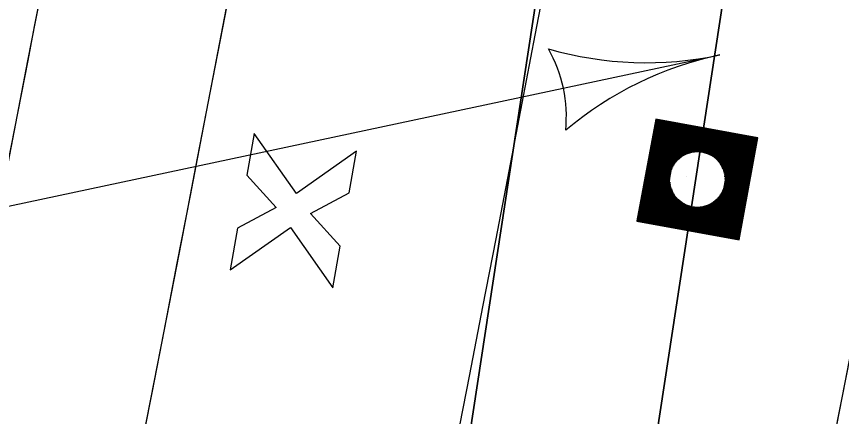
# Model space of a CAD drawing. Extents: x 14104283 to 14120882, y 8635219 to 8671666.
# Drawn here: x 14107861.5 to 14107915.1, y 8639637.2 to 8639663.2 of the extents above; entities that cross this region are included whole.
import ezdxf

# ---------------------------------------------------------------- set-up
doc = ezdxf.new("R2010")
doc.units = 0
for name, color, linetype in [('Cell', 7, 'Continuous'), ('dsnCellElements', 7, 'Continuous'), ('dsnNonPlotable', 7, 'Continuous'), ('dsnPaintPlaceBrokenLineWhite', 7, 'Continuous'), ('dsnPaintPlaceEdgeLineLeftYellow', 7, 'Continuous'), ('dsnPaintPlaceEdgeLineRightWhite', 7, 'Continuous'), ('dsnPaintRemoveDoubleCenterLineYellow', 7, 'Continuous'), ('dsnShadingPaved', 7, 'Continuous'), ('dsnStdLabel', 7, 'Continuous'), ('dsnStgShadingPrevPav', 7, 'Continuous')]:
    doc.layers.add(name, color=color, linetype=linetype)

msp = doc.modelspace()

# ---------------------------------------------------------------- linework, layer by layer
at = {"layer": 'Cell'}
for p, q in [((14107876.956, 8639655.644), (14107876.483, 8639652.935)), ((14107879.701, 8639651.739), (14107876.956, 8639655.644)), ((14107883.606, 8639654.483), (14107879.701, 8639651.739)), ((14107883.133, 8639651.774), (14107883.606, 8639654.483)), ((14107876.483, 8639652.935), (14107878.399, 8639650.824)), ((14107880.615, 8639650.437), (14107883.133, 8639651.774)), ((14107878.399, 8639650.824), (14107875.881, 8639649.487)), ((14107882.531, 8639648.326), (14107880.615, 8639650.437)), ((14107875.408, 8639646.778), (14107879.314, 8639649.522)), ((14107879.314, 8639649.522), (14107882.058, 8639645.617)), ((14107875.881, 8639649.487), (14107875.408, 8639646.778)), ((14107882.058, 8639645.617), (14107882.531, 8639648.326))]:
    msp.add_line(p, q, dxfattribs=at)
at = {"layer": 'dsnCellElements'}
msp.add_circle((14107905.706, 8639652.648), 1.815, dxfattribs=at)
at = {"layer": 'dsnNonPlotable'}
msp.add_line((14107904.987, 8639652.836), (14107904.986, 8639652.832), dxfattribs=at)
at = {"layer": 'dsnPaintPlaceBrokenLineWhite'}
msp.add_line((14107897.232, 8639597.803), (14108002.801, 8640289.797), dxfattribs=at)
at = {"layer": 'dsnPaintPlaceEdgeLineLeftYellow'}
msp.add_arc((14088910.944, 8643520.525), 19430.018, 347.6454697, 348.764283, dxfattribs=at)
at = {"layer": 'dsnPaintPlaceEdgeLineRightWhite'}
msp.add_line((14107908.713, 8639752.631), (14107885.369, 8639599.613), dxfattribs=at)
msp.add_arc((14089678.7, 8643364.108), 18658.5, 347.6102117, 348.7760361, dxfattribs=at)
at = {"layer": 'dsnPaintRemoveDoubleCenterLineYellow'}
msp.add_arc((14089669.259, 8643291.433), 18640.114, 347.5462626, 348.776036, dxfattribs=at)
at = {"layer": 'dsnShadingPaved'}
for p, q in [((14107885.369, 8639599.613), (14107990.938, 8640291.607)), ((14108002.801, 8640289.797), (14107897.232, 8639597.803))]:
    msp.add_line(p, q, dxfattribs=at)
for centre, radius, start, end in [((14089678.7, 8643364.108), 18628, 347.714933, 348.7760361), ((14089678.7, 8643364.108), 18640, 347.714933, 348.7760361), ((14088910.944, 8643520.525), 19430.018, 347.6454697, 348.764283), ((14089678.7, 8643364.108), 18658.5, 347.6102117, 348.7760361)]:
    msp.add_arc(centre, radius, start, end, dxfattribs=at)
at = {"layer": 'dsnStdLabel'}
msp.add_line((14107825.949, 8639643.461), (14107907.167, 8639660.735), dxfattribs=at)
for points in [[(14107908.408, 8639648.723), (14107909.631, 8639655.35), (14107903.004, 8639656.572), (14107901.782, 8639649.946), (14107908.408, 8639648.723)], [(14107908.404, 8639648.724), (14107909.626, 8639655.347), (14107903.007, 8639656.568), (14107901.786, 8639649.949), (14107908.409, 8639648.727)], [(14107908.401, 8639648.725), (14107909.622, 8639655.344), (14107903.01, 8639656.564), (14107901.79, 8639649.952), (14107908.409, 8639648.731)], [(14107908.393, 8639648.881), (14107909.58, 8639655.315), (14107903.039, 8639656.522), (14107901.832, 8639649.981), (14107908.416, 8639648.766)], [(14107908.364, 8639648.924), (14107909.538, 8639655.286), (14107903.068, 8639656.479), (14107901.875, 8639650.01), (14107908.422, 8639648.802)], [(14107908.335, 8639648.966), (14107909.495, 8639655.257), (14107903.097, 8639656.437), (14107901.917, 8639650.039), (14107908.429, 8639648.838)], [(14107908.305, 8639649.008), (14107909.453, 8639655.228), (14107903.127, 8639656.395), (14107901.959, 8639650.068), (14107908.393, 8639648.881)], [(14107908.276, 8639649.05), (14107909.411, 8639655.198), (14107903.156, 8639656.353), (14107902.001, 8639650.097), (14107908.364, 8639648.924)], [(14107908.247, 8639649.093), (14107909.368, 8639655.169), (14107903.185, 8639656.31), (14107902.044, 8639650.127), (14107908.335, 8639648.966)], [(14107908.218, 8639649.135), (14107909.326, 8639655.14), (14107903.214, 8639656.268), (14107902.086, 8639650.156), (14107908.305, 8639649.008)], [(14107908.189, 8639649.177), (14107909.284, 8639655.111), (14107903.243, 8639656.226), (14107902.128, 8639650.185), (14107908.276, 8639649.05)], [(14107908.16, 8639649.22), (14107909.242, 8639655.082), (14107903.272, 8639656.183), (14107902.171, 8639650.214), (14107908.247, 8639649.093)], [(14107908.131, 8639649.262), (14107909.199, 8639655.053), (14107903.301, 8639656.141), (14107902.213, 8639650.243), (14107908.218, 8639649.135)], [(14107908.102, 8639649.304), (14107909.157, 8639655.024), (14107903.33, 8639656.099), (14107902.255, 8639650.272), (14107908.189, 8639649.177)], [(14107908.073, 8639649.346), (14107909.115, 8639654.995), (14107903.359, 8639656.057), (14107902.297, 8639650.301), (14107908.16, 8639649.22)], [(14107908.043, 8639649.389), (14107909.072, 8639654.966), (14107903.389, 8639656.014), (14107902.34, 8639650.33), (14107908.131, 8639649.262)], [(14107908.014, 8639649.431), (14107909.03, 8639654.936), (14107903.418, 8639655.972), (14107902.382, 8639650.359), (14107908.102, 8639649.304)], [(14107907.985, 8639649.473), (14107908.988, 8639654.907), (14107903.447, 8639655.93), (14107902.424, 8639650.389), (14107908.073, 8639649.346)], [(14107907.956, 8639649.516), (14107908.946, 8639654.878), (14107903.476, 8639655.887), (14107902.467, 8639650.418), (14107908.043, 8639649.389)], [(14107907.927, 8639649.558), (14107908.903, 8639654.849), (14107903.505, 8639655.845), (14107902.509, 8639650.447), (14107908.014, 8639649.431)], [(14107907.898, 8639649.6), (14107908.861, 8639654.82), (14107903.534, 8639655.803), (14107902.551, 8639650.476), (14107907.985, 8639649.473)], [(14107907.869, 8639649.642), (14107908.819, 8639654.791), (14107903.563, 8639655.761), (14107902.593, 8639650.505), (14107907.956, 8639649.516)], [(14107907.84, 8639649.685), (14107908.776, 8639654.762), (14107903.592, 8639655.718), (14107902.636, 8639650.534), (14107907.927, 8639649.558)], [(14107907.811, 8639649.727), (14107908.734, 8639654.733), (14107903.621, 8639655.676), (14107902.678, 8639650.563), (14107907.898, 8639649.6)], [(14107907.781, 8639649.769), (14107908.692, 8639654.704), (14107903.651, 8639655.634), (14107902.72, 8639650.592), (14107907.869, 8639649.642)], [(14107907.752, 8639649.812), (14107908.65, 8639654.674), (14107903.68, 8639655.591), (14107902.763, 8639650.621), (14107907.84, 8639649.685)], [(14107907.723, 8639649.854), (14107908.607, 8639654.645), (14107903.709, 8639655.549), (14107902.805, 8639650.651), (14107907.811, 8639649.727)], [(14107907.694, 8639649.896), (14107908.565, 8639654.616), (14107903.738, 8639655.507), (14107902.847, 8639650.68), (14107907.781, 8639649.769)], [(14107907.665, 8639649.938), (14107908.523, 8639654.587), (14107903.767, 8639655.465), (14107902.889, 8639650.709), (14107907.752, 8639649.812)], [(14107907.636, 8639649.981), (14107908.48, 8639654.558), (14107903.796, 8639655.422), (14107902.932, 8639650.738), (14107907.723, 8639649.854)], [(14107907.607, 8639650.023), (14107908.438, 8639654.529), (14107903.825, 8639655.38), (14107902.974, 8639650.767), (14107907.694, 8639649.896)], [(14107907.578, 8639650.065), (14107908.396, 8639654.5), (14107903.854, 8639655.338), (14107903.016, 8639650.796), (14107907.665, 8639649.938)], [(14107907.549, 8639650.108), (14107908.354, 8639654.471), (14107903.883, 8639655.295), (14107903.059, 8639650.825), (14107907.636, 8639649.981)], [(14107907.519, 8639650.15), (14107908.311, 8639654.442), (14107903.913, 8639655.253), (14107903.101, 8639650.854), (14107907.607, 8639650.023)], [(14107907.49, 8639650.192), (14107908.269, 8639654.412), (14107903.942, 8639655.211), (14107903.143, 8639650.883), (14107907.578, 8639650.065)], [(14107907.461, 8639650.234), (14107908.227, 8639654.383), (14107903.971, 8639655.169), (14107903.185, 8639650.913), (14107907.549, 8639650.108)], [(14107907.432, 8639650.277), (14107908.184, 8639654.354), (14107904, 8639655.126), (14107903.228, 8639650.942), (14107907.519, 8639650.15)], [(14107907.403, 8639650.319), (14107908.142, 8639654.325), (14107904.029, 8639655.084), (14107903.27, 8639650.971), (14107907.49, 8639650.192)], [(14107907.374, 8639650.361), (14107908.1, 8639654.296), (14107904.058, 8639655.042), (14107903.312, 8639651), (14107907.461, 8639650.234)], [(14107907.345, 8639650.404), (14107908.058, 8639654.267), (14107904.087, 8639654.999), (14107903.355, 8639651.029), (14107907.432, 8639650.277)], [(14107907.316, 8639650.446), (14107908.015, 8639654.238), (14107904.116, 8639654.957), (14107903.397, 8639651.058), (14107907.403, 8639650.319)], [(14107907.287, 8639650.488), (14107907.973, 8639654.209), (14107904.145, 8639654.915), (14107903.439, 8639651.087), (14107907.374, 8639650.361)], [(14107907.257, 8639650.53), (14107907.931, 8639654.18), (14107904.174, 8639654.873), (14107903.481, 8639651.116), (14107907.345, 8639650.404)], [(14107907.228, 8639650.573), (14107907.888, 8639654.15), (14107904.204, 8639654.83), (14107903.524, 8639651.145), (14107907.316, 8639650.446)], [(14107907.199, 8639650.615), (14107907.846, 8639654.121), (14107904.233, 8639654.788), (14107903.566, 8639651.175), (14107907.287, 8639650.488)], [(14107907.17, 8639650.657), (14107907.804, 8639654.092), (14107904.262, 8639654.746), (14107903.608, 8639651.204), (14107907.257, 8639650.53)], [(14107905.693, 8639654.445), (14107904.291, 8639654.703), (14107904.032, 8639653.301)], [(14107905.536, 8639654.437), (14107904.32, 8639654.661), (14107904.096, 8639653.445)], [(14107905.418, 8639654.422), (14107904.349, 8639654.619), (14107904.152, 8639653.55)], [(14107905.32, 8639654.403), (14107904.378, 8639654.577), (14107904.204, 8639653.635)], [(14107905.234, 8639654.382), (14107904.407, 8639654.534), (14107904.255, 8639653.707)], [(14107905.158, 8639654.359), (14107904.436, 8639654.492), (14107904.303, 8639653.771)], [(14107905.088, 8639654.335), (14107904.466, 8639654.45), (14107904.351, 8639653.828)], [(14107905.023, 8639654.31), (14107904.495, 8639654.407), (14107904.397, 8639653.879)], [(14107904.963, 8639654.284), (14107904.524, 8639654.365), (14107904.443, 8639653.926)], [(14107904.907, 8639654.258), (14107904.553, 8639654.323), (14107904.488, 8639653.968)], [(14107907.503, 8639652.661), (14107907.762, 8639654.063), (14107906.359, 8639654.322)], [(14107904.855, 8639654.23), (14107904.582, 8639654.281), (14107904.532, 8639654.008)], [(14107904.805, 8639654.203), (14107904.611, 8639654.238), (14107904.575, 8639654.044)], [(14107904.758, 8639654.174), (14107904.64, 8639654.196), (14107904.619, 8639654.078)], [(14107904.713, 8639654.146), (14107904.669, 8639654.154), (14107904.661, 8639654.11)], [(14107907.495, 8639652.818), (14107907.719, 8639654.034), (14107906.503, 8639654.258)], [(14107907.48, 8639652.936), (14107907.677, 8639654.005), (14107906.608, 8639654.202)], [(14107907.461, 8639653.034), (14107907.635, 8639653.976), (14107906.693, 8639654.15)], [(14107907.44, 8639653.12), (14107907.592, 8639653.947), (14107906.766, 8639654.099)], [(14107907.417, 8639653.196), (14107907.55, 8639653.918), (14107906.829, 8639654.051)], [(14107907.393, 8639653.266), (14107907.508, 8639653.888), (14107906.886, 8639654.003)], [(14107907.368, 8639653.331), (14107907.466, 8639653.859), (14107906.937, 8639653.957)], [(14107907.342, 8639653.391), (14107907.423, 8639653.83), (14107906.984, 8639653.911)], [(14107907.316, 8639653.447), (14107907.381, 8639653.801), (14107907.027, 8639653.866)], [(14107907.288, 8639653.499), (14107907.339, 8639653.772), (14107907.066, 8639653.822)], [(14107907.261, 8639653.549), (14107907.296, 8639653.743), (14107907.103, 8639653.779)], [(14107907.232, 8639653.596), (14107907.254, 8639653.714), (14107907.136, 8639653.735)], [(14107907.204, 8639653.641), (14107907.212, 8639653.685), (14107907.168, 8639653.693)], [(14107903.909, 8639652.635), (14107903.651, 8639651.233), (14107905.053, 8639650.974)], [(14107903.917, 8639652.478), (14107903.693, 8639651.262), (14107904.909, 8639651.037)], [(14107903.932, 8639652.36), (14107903.735, 8639651.291), (14107904.804, 8639651.094)], [(14107903.951, 8639652.262), (14107903.777, 8639651.32), (14107904.719, 8639651.146)], [(14107903.972, 8639652.176), (14107903.82, 8639651.349), (14107904.647, 8639651.197)], [(14107903.995, 8639652.099), (14107903.862, 8639651.378), (14107904.583, 8639651.245)], [(14107904.019, 8639652.029), (14107903.904, 8639651.407), (14107904.526, 8639651.293)], [(14107904.044, 8639651.965), (14107903.947, 8639651.437), (14107904.475, 8639651.339)], [(14107904.07, 8639651.905), (14107903.989, 8639651.466), (14107904.428, 8639651.385)], [(14107904.097, 8639651.849), (14107904.031, 8639651.495), (14107904.386, 8639651.429)], [(14107904.124, 8639651.797), (14107904.073, 8639651.524), (14107904.346, 8639651.474)], [(14107904.151, 8639651.747), (14107904.116, 8639651.553), (14107904.31, 8639651.517)], [(14107904.18, 8639651.7), (14107904.158, 8639651.582), (14107904.276, 8639651.56)], [(14107904.208, 8639651.655), (14107904.2, 8639651.611), (14107904.244, 8639651.603)], [(14107907.054, 8639650.826), (14107907.208, 8639651.661)], [(14107907.083, 8639650.784), (14107907.26, 8639651.746)], [(14107907.112, 8639650.742), (14107907.317, 8639651.851)], [(14107907.141, 8639650.7), (14107907.38, 8639651.995)], [(14107906.654, 8639651.122), (14107906.879, 8639651.08)], [(14107906.699, 8639651.15), (14107906.85, 8639651.122)], [(14107906.85, 8639651.122), (14107906.88, 8639651.288)], [(14107906.879, 8639651.08), (14107906.925, 8639651.327)], [(14107906.908, 8639651.038), (14107906.969, 8639651.37)], [(14107906.937, 8639650.995), (14107907.015, 8639651.417)], [(14107906.966, 8639650.953), (14107907.061, 8639651.468)], [(14107906.995, 8639650.911), (14107907.109, 8639651.525)], [(14107907.025, 8639650.869), (14107907.157, 8639651.588)], [(14107905.719, 8639650.851), (14107907.228, 8639650.573)], [(14107905.876, 8639650.859), (14107907.199, 8639650.615)], [(14107905.994, 8639650.874), (14107907.17, 8639650.657)], [(14107906.092, 8639650.893), (14107907.141, 8639650.7)], [(14107906.178, 8639650.914), (14107907.112, 8639650.742)], [(14107906.255, 8639650.937), (14107907.083, 8639650.784)], [(14107906.325, 8639650.961), (14107907.054, 8639650.826)], [(14107906.389, 8639650.986), (14107907.025, 8639650.869)], [(14107906.449, 8639651.012), (14107906.995, 8639650.911)], [(14107906.505, 8639651.038), (14107906.966, 8639650.953)], [(14107906.557, 8639651.066), (14107906.937, 8639650.995)], [(14107906.607, 8639651.093), (14107906.908, 8639651.038)]]:
    msp.add_lwpolyline(points, dxfattribs=at)
for centre, radius, start, end in [((14107902.393, 8639683.182), 22.95, 253.9354, 282.0067), ((14107888.347, 8639656.732), 8.863, 354.2724, 29.7409), ((14107911.941, 8639638.287), 22.95, 102.0066, 130.0779)]:
    msp.add_arc(centre, radius, start, end, dxfattribs=at)
at = {"layer": 'dsnStgShadingPrevPav'}
for centre, radius, start, end in [((14098576.761, 8641447.78), 9456, 348.4493429, 351.6728455), ((14098576.761, 8641447.78), 9468, 347.8072551, 351.6728455), ((14098576.761, 8641447.78), 9468, 348.1945818, 351.6728455), ((14098576.761, 8641447.78), 9488, 348.2025245, 351.6728455), ((14098576.761, 8641447.78), 9488, 348.2025245, 351.6728455), ((14098576.761, 8641447.78), 9512, 348.1761969, 351.6535365), ((14098576.761, 8641447.78), 9512, 348.2120116, 351.6535365), ((14098576.761, 8641447.78), 9450, 348.2207777, 350.242299), ((14098576.761, 8641447.78), 9456, 348.4493429, 350.1957015), ((14089678.7, 8643364.108), 18616, 348.0148074, 348.7760361), ((14089678.7, 8643364.108), 18616, 348.0148074, 348.7760361), ((14089678.7, 8643364.108), 18628, 347.714997, 348.7760361)]:
    msp.add_arc(centre, radius, start, end, dxfattribs=at)

doc.saveas('drawing.dxf')
